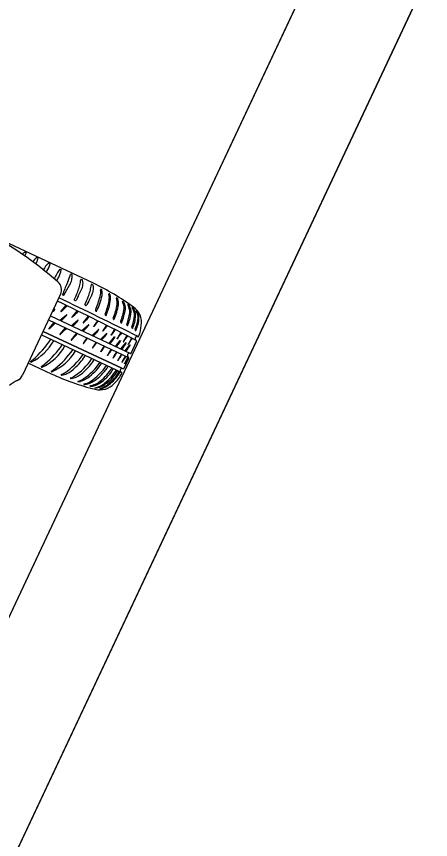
# Model space of a CAD drawing. Extents: x 14104283 to 14120882, y 8635219 to 8671666.
# Drawn here: x 14118478.49 to 14118491.47, y 8668400.49 to 8668426.32 of the extents above; entities that cross this region are included whole.
import ezdxf

# ---------------------------------------------------------------- set-up
doc = ezdxf.new("R2010")
doc.units = 0
for name, color, linetype in [('Cell', 7, 'Continuous'), ('Default', 7, 'Continuous'), ('TC_SubstrataExistingPavement', 7, 'Continuous'), ('Terrain', 7, 'Continuous')]:
    doc.layers.add(name, color=color, linetype=linetype)

msp = doc.modelspace()

# ---------------------------------------------------------------- linework, layer by layer
at = {"layer": 'Cell'}
for p, q in [((14118480.901, 8668417.943), (14118477.929, 8668419.335)), ((14118478.756, 8668418.921), (14118478.792, 8668418.904)), ((14118479.125, 8668418.749), (14118479.16, 8668418.731)), ((14118479.499, 8668418.577), (14118479.535, 8668418.561)), ((14118479.862, 8668418.392), (14118479.89, 8668418.379)), ((14118480.228, 8668418.217), (14118480.202, 8668418.229)), ((14118480.5, 8668418.01), (14118480.508, 8668418.061)), ((14118479.975, 8668417.569), (14118480.157, 8668417.88)), ((14118480.83, 8668417.855), (14118480.838, 8668417.906)), ((14118481.151, 8668417.747), (14118481.139, 8668417.753)), ((14118479.872, 8668417.598), (14118478.683, 8668415.058)), ((14118479.941, 8668417.58), (14118479.961, 8668417.572)), ((14118479.961, 8668417.572), (14118479.97, 8668417.568)), ((14118480.303, 8668417.43), (14118480.303, 8668417.43)), ((14118480.426, 8668417.536), (14118480.369, 8668417.429)), ((14118481.412, 8668417.608), (14118481.4, 8668417.614)), ((14118481.647, 8668417.478), (14118481.635, 8668417.485)), ((14118480.04, 8668417.258), (14118479.883, 8668417.066)), ((14118480.345, 8668417.402), (14118480.345, 8668417.402)), ((14118480.633, 8668417.275), (14118480.633, 8668417.275)), ((14118480.675, 8668417.248), (14118480.675, 8668417.248)), ((14118480.756, 8668417.381), (14118480.698, 8668417.275)), ((14118481.839, 8668417.371), (14118481.827, 8668417.378)), ((14118481.994, 8668417.277), (14118481.994, 8668417.277)), ((14118479.555, 8668416.92), (14118482.065, 8668415.744)), ((14118479.635, 8668417.092), (14118479.685, 8668417.134)), ((14118479.846, 8668416.783), (14118480.057, 8668416.959)), ((14118480.388, 8668417.088), (14118480.229, 8668416.885)), ((14118480.742, 8668416.914), (14118480.583, 8668416.711)), ((14118479.496, 8668416.795), (14118482.006, 8668415.619)), ((14118479.663, 8668416.716), (14118479.506, 8668416.525)), ((14118480.208, 8668416.614), (14118480.418, 8668416.79)), ((14118481.033, 8668416.769), (14118480.927, 8668416.617)), ((14118480.927, 8668416.59), (14118481.035, 8668416.732)), ((14118480.011, 8668416.547), (14118479.852, 8668416.344)), ((14118480.535, 8668416.46), (14118480.745, 8668416.637)), ((14118480.865, 8668416.306), (14118481.057, 8668416.494)), ((14118481.209, 8668416.448), (14118481.318, 8668416.59)), ((14118481.315, 8668416.627), (14118481.21, 8668416.475)), ((14118481.464, 8668416.315), (14118481.569, 8668416.463)), ((14118481.566, 8668416.5), (14118481.465, 8668416.342)), ((14118481.77, 8668416.396), (14118481.77, 8668416.396)), ((14118479.275, 8668416.322), (14118481.791, 8668415.143)), ((14118480.365, 8668416.372), (14118480.206, 8668416.169)), ((14118480.592, 8668416.052), (14118480.7, 8668416.195)), ((14118480.698, 8668416.232), (14118480.593, 8668416.079)), ((14118481.122, 8668416.185), (14118481.315, 8668416.373)), ((14118481.392, 8668416.059), (14118481.56, 8668416.263)), ((14118481.592, 8668415.965), (14118481.742, 8668416.148)), ((14118481.958, 8668416.3), (14118481.958, 8668416.3)), ((14118482.103, 8668416.225), (14118482.103, 8668416.225)), ((14118482.25, 8668416.267), (14118482.305, 8668416.272)), ((14118480.989, 8668416.096), (14118480.884, 8668415.943)), ((14118481.244, 8668415.977), (14118481.143, 8668415.819)), ((14118481.762, 8668415.886), (14118481.93, 8668416.09)), ((14118481.794, 8668415.87), (14118481.794, 8668415.87)), ((14118481.9, 8668415.821), (14118482.046, 8668416.008)), ((14118482.088, 8668415.75), (14118482.258, 8668416.112)), ((14118481.635, 8668415.793), (14118481.635, 8668415.793)), ((14118481.784, 8668415.723), (14118481.784, 8668415.723)), ((14118481.983, 8668415.63), (14118481.875, 8668415.425)), ((14118481.908, 8668415.665), (14118481.908, 8668415.665)), ((14118481.973, 8668415.652), (14118481.973, 8668415.652)), ((14118482.018, 8668415.748), (14118482.018, 8668415.748)), ((14118478.862, 8668415.44), (14118479.572, 8668415.107)), ((14118478.936, 8668415.471), (14118478.936, 8668415.471)), ((14118478.953, 8668415.47), (14118478.953, 8668415.47)), ((14118481.161, 8668415.438), (14118481.161, 8668415.438)), ((14118481.869, 8668415.283), (14118482.016, 8668415.597)), ((14118479.275, 8668415.314), (14118479.275, 8668415.314)), ((14118479.292, 8668415.312), (14118479.292, 8668415.312)), ((14118479.579, 8668415.172), (14118479.579, 8668415.172)), ((14118479.587, 8668415.187), (14118479.587, 8668415.187)), ((14118479.595, 8668415.17), (14118479.595, 8668415.17)), ((14118481.365, 8668415.343), (14118481.365, 8668415.343)), ((14118481.529, 8668415.266), (14118481.529, 8668415.266)), ((14118481.662, 8668415.203), (14118481.662, 8668415.203)), ((14118481.746, 8668415.164), (14118481.746, 8668415.164)), ((14118481.789, 8668415.28), (14118481.789, 8668415.28)), ((14118481.791, 8668415.143), (14118481.791, 8668415.143)), ((14118480.494, 8668414.867), (14118480.494, 8668414.867)), ((14118480.681, 8668414.778), (14118480.681, 8668414.778)), ((14118480.877, 8668414.72), (14118480.877, 8668414.72))]:
    msp.add_line(p, q, dxfattribs=at)
for points in [[(14118482.124, 8668417.197), (14118482.124, 8668417.197), (14118482.124, 8668417.197)], [(14118482.251, 8668417.077), (14118482.251, 8668417.077), (14118482.251, 8668417.077)], [(14118479.328, 8668416.436), (14118481.789, 8668415.28), (14118479.327, 8668416.434)], [(14118480.884, 8668415.916), (14118481.012, 8668416.085), (14118481.012, 8668416.085)], [(14118481.142, 8668415.792), (14118481.264, 8668415.966), (14118481.264, 8668415.966)], [(14118481.974, 8668415.699), (14118481.978, 8668415.708), (14118481.982, 8668415.718)], [(14118480.95, 8668414.656), (14118480.95, 8668414.656), (14118480.95, 8668414.656)], [(14118481.109, 8668414.626), (14118481.109, 8668414.626), (14118481.109, 8668414.626)]]:
    msp.add_lwpolyline(points, dxfattribs=at)
for centre, radius, start, end in [((14118470.715, 8668407.398), 13.948, 49.4252, 60.9589), ((14118479.464, 8668417.967), 1.195, 126.9822, 131.8414), ((14118424.481, 8668454.52), 64.957, 326.64663, 326.73787), ((14118478.751, 8668418.916), 0.00792, 44.569, 133.7436), ((14118478.787, 8668418.895), 0.00943, 342.7714, 63.925), ((14118479.877, 8668417.951), 1.104, 133.7436, 142.7289), ((14118478.339, 8668418.976), 0.865, 330.502, 342.7714), ((14118479.119, 8668418.743), 0.00792, 44.569, 133.7436), ((14118479.156, 8668418.723), 0.00943, 342.7714, 63.925), ((14118480.283, 8668417.81), 1.104, 136.033, 149.6813), ((14118478.705, 8668418.773), 0.865, 328.7532, 345.0607), ((14118479.494, 8668418.571), 0.00792, 46.8584, 136.033), ((14118479.531, 8668418.553), 0.00943, 345.0607, 66.2143), ((14118475.806, 8668420.532), 4.256, 328.2467, 328.7532), ((14118481.492, 8668417.235), 2.007, 144.9385, 154.8732), ((14118479.047, 8668418.536), 0.865, 332.503, 348.8105), ((14118479.859, 8668418.382), 0.0104, 69.1635, 150.2031), ((14118479.887, 8668418.37), 0.00943, 348.8105, 69.9641), ((14118478.46, 8668418.726), 1.796, 335.8007, 343.588), ((14118480.198, 8668418.215), 0.0154, 72.9333, 166.8083), ((14118479.557, 8668418.183), 0.678, 349.1033, 2.0771), ((14118480.222, 8668418.205), 0.0133, 12.8001, 64.3436), ((14118476.039, 8668420.102), 4.256, 330.7455, 332.503), ((14118479.57, 8668417.739), 0.333, 334.8976, 49.4252), ((14118485.6, 8668415.517), 6.032, 155.8007, 159.5108), ((14118479.68, 8668418.16), 0.553, 329.6284, 349.1033), ((14118479.172, 8668418.207), 1.343, 344.3248, 351.579), ((14118480.523, 8668418.054), 0.0161, 84.5401, 156.3368), ((14118480.524, 8668418.027), 0.0388, 18.2382, 56.8739), ((14118480.163, 8668417.945), 0.414, 337.8538, 359.7399), ((14118480.273, 8668417.944), 0.304, 359.7399, 18.2382), ((14118477.511, 8668410.785), 7.92, 54.0355, 64.6567), ((14118478.706, 8668418.337), 1.827, 338.7471, 344.3248), ((14118478.183, 8668418.751), 2.551, 331.5628, 337.8538), ((14118479.036, 8668418.183), 1.827, 338.7471, 344.3248), ((14118479.502, 8668418.052), 1.343, 344.3248, 351.579), ((14118480.853, 8668417.9), 0.0161, 84.5401, 156.3368), ((14118480.854, 8668417.873), 0.0388, 18.2382, 56.8739), ((14118480.493, 8668417.79), 0.414, 337.8538, 359.7399), ((14118480.603, 8668417.79), 0.304, 359.7399, 18.2382), ((14118480.628, 8668417.665), 0.504, 344.0623, 8.9181), ((14118481.135, 8668417.744), 0.00986, 62.0964, 188.9181), ((14118481.136, 8668417.719), 0.0323, 14.9702, 61.3931), ((14118480.796, 8668417.628), 0.384, 349.7143, 14.9702), ((14118402.194, 8668255.589), 179.546, 63.5008, 64.38327), ((14118479.943, 8668417.587), 0.00755, 160.636, 254.3401), ((14118481.901, 8668416.899), 2.084, 159.5108, 160.636), ((14118479.971, 8668417.572), 0.00438, 245.7112, 324.9053), ((14118476.813, 8668419.073), 3.858, 334.781, 338.7471), ((14118480.338, 8668417.437), 0.0353, 191.4739, 281.794), ((14118480.266, 8668417.495), 0.122, 310.5533, 327.4204), ((14118477.143, 8668418.919), 3.858, 334.781, 338.7471), ((14118478.513, 8668418.596), 2.551, 331.5628, 337.8538), ((14118476.645, 8668418.802), 4.646, 338.6734, 344.0623), ((14118479.545, 8668417.855), 1.655, 331.7943, 349.7143), ((14118479.208, 8668417.782), 2.261, 337.9062, 351.1216), ((14118481.396, 8668417.605), 0.00986, 62.0964, 188.9181), ((14118480.934, 8668417.482), 0.468, 349.2297, 15.0273), ((14118481.37, 8668417.562), 0.0612, 17.5146, 47.6291), ((14118480.819, 8668417.452), 0.623, 358.2659, 11.8752), ((14118481.631, 8668417.476), 0.00986, 62.0964, 188.9181), ((14118481.221, 8668417.323), 0.428, 353.6965, 20.6732), ((14118481.606, 8668417.433), 0.0612, 17.5146, 47.6291), ((14118481.332, 8668417.318), 0.358, 352.779, 21.996), ((14118429.01, 8668312.894), 116.172, 62.72909, 64.0892), ((14118473.537, 8668423.786), 9.259, 313.6991, 314.9834), ((14118480.668, 8668417.282), 0.0353, 191.4739, 281.794), ((14118480.596, 8668417.34), 0.122, 310.5533, 327.4204), ((14118479.372, 8668417.75), 2.052, 337.7385, 350.029), ((14118479.625, 8668417.632), 2.052, 337.7385, 350.029), ((14118479.461, 8668417.664), 2.261, 337.9062, 350.029), ((14118481.823, 8668417.369), 0.00986, 62.0964, 188.9181), ((14118481.482, 8668417.174), 0.384, 354.8662, 30.2716), ((14118481.758, 8668417.292), 0.113, 26.6288, 44.1595), ((14118481.564, 8668417.169), 0.342, 353.8231, 30.5479), ((14118481.99, 8668417.269), 0.00986, 62.0964, 188.9181), ((14118481.588, 8668417.041), 0.453, 357.4111, 30.0031), ((14118481.924, 8668417.19), 0.112, 19.2527, 51.4411), ((14118481.729, 8668417.043), 0.353, 355.2057, 31.3899), ((14118482.122, 8668417.19), 0.00766, 71.7302, 213.0767), ((14118481.757, 8668416.945), 0.432, 358.2311, 33.859), ((14118481.853, 8668416.941), 0.373, 357.6926, 43.3529), ((14118481.81, 8668416.71), 0.6, 351.6392, 54.0355), ((14118473, 8668423.514), 9.259, 315.491, 315.859), ((14118479.229, 8668417.469), 0.579, 315.859, 323.4923), ((14118479.689, 8668417.128), 0.00664, 323.4923, 129.9952), ((14118479.888, 8668417.062), 0.00664, 139.563, 306.0658), ((14118479.723, 8668417.301), 0.297, 304.6714, 315.3362), ((14118479.601, 8668417.295), 0.579, 315.859, 323.4923), ((14118480.061, 8668416.954), 0.00664, 323.4923, 129.9952), ((14118479.996, 8668417.149), 0.365, 311.5669, 321.1831), ((14118473.883, 8668423.614), 9.259, 313.6991, 315.0029), ((14118481.007, 8668417.099), 0.0372, 158.6734, 227.9525), ((14118480.993, 8668417.083), 0.0155, 227.9525, 316.8434), ((14118481.306, 8668416.959), 0.0372, 158.6734, 227.9525), ((14118481.292, 8668416.943), 0.0155, 227.9525, 316.8434), ((14118479.823, 8668417.481), 2.07, 339.1723, 350.5003), ((14118479.659, 8668417.513), 2.278, 339.2259, 350.3856), ((14118480.302, 8668417.269), 1.756, 339.5503, 351.8498), ((14118480.143, 8668417.299), 1.958, 339.5763, 351.613), ((14118480.927, 8668417.039), 1.266, 338.3591, 355.1525), ((14118480.944, 8668417.013), 1.285, 337.9955, 356.1216), ((14118482.248, 8668417.072), 0.00498, 56.5062, 201.1812), ((14118481.914, 8668416.862), 0.39, 359.7203, 32.3523), ((14118481.959, 8668416.847), 0.371, 1.4431, 38.2675), ((14118473.16, 8668423.245), 9.259, 313.6991, 314.9834), ((14118473.372, 8668423.34), 9.259, 314.7385, 315.859), ((14118480.234, 8668416.881), 0.00664, 139.563, 306.0658), ((14118473.733, 8668423.171), 9.259, 314.7385, 315.859), ((14118479.962, 8668417.126), 0.579, 315.859, 323.4923), ((14118480.422, 8668416.785), 0.00664, 323.4923, 129.9952), ((14118480.588, 8668416.706), 0.00664, 139.563, 306.0658), ((14118480.35, 8668416.974), 0.365, 311.5669, 321.1831), ((14118477.94, 8668419.179), 3.631, 317.9107, 321.1465), ((14118480.871, 8668416.859), 0.208, 322.3665, 331.2866), ((14118481.559, 8668416.841), 0.0372, 158.6734, 227.9525), ((14118481.544, 8668416.824), 0.0155, 227.9525, 316.8434), ((14118481.792, 8668416.731), 0.0372, 158.6734, 227.9525), ((14118481.777, 8668416.715), 0.0155, 227.9525, 316.8434), ((14118481.982, 8668416.642), 0.0372, 158.6734, 227.9525), ((14118481.21, 8668416.96), 1.099, 335.3558, 354.7682), ((14118481.332, 8668416.901), 1, 334.1671, 357.4171), ((14118479.511, 8668416.521), 0.00664, 139.563, 306.0658), ((14118479.346, 8668416.759), 0.297, 304.6714, 315.3362), ((14118473.506, 8668423.073), 9.259, 313.6991, 315.0029), ((14118474.061, 8668423.017), 9.259, 314.7385, 315.859), ((14118480.29, 8668416.972), 0.579, 315.859, 323.4923), ((14118480.75, 8668416.632), 0.00664, 323.4923, 129.9952), ((14118474.381, 8668422.867), 9.259, 314.7385, 315.6499), ((14118481.43, 8668416.326), 0.581, 150.0068, 152.2845), ((14118480.922, 8668416.593), 0.00625, 150.2193, 322.0137), ((14118480.737, 8668416.653), 0.37, 315.6489, 332.852), ((14118481.061, 8668416.489), 0.00664, 323.4923, 129.9952), ((14118481.204, 8668416.451), 0.00625, 150.2193, 322.0137), ((14118481.713, 8668416.184), 0.581, 150.0068, 152.2845), ((14118481.153, 8668416.717), 0.208, 322.3665, 331.2866), ((14118481.404, 8668416.59), 0.208, 322.3665, 331.2866), ((14118481.834, 8668416.301), 0.115, 123.9099, 153.9266), ((14118481.967, 8668416.626), 0.0155, 227.9525, 316.8434), ((14118482.138, 8668416.558), 0.0372, 158.6734, 227.9525), ((14118482.124, 8668416.542), 0.0155, 227.9525, 316.8434), ((14118482.243, 8668416.488), 0.0372, 158.6734, 223.1957), ((14118482.223, 8668416.47), 0.0101, 227.9872, 331.0356), ((14118480.776, 8668416.811), 1.638, 341.5181, 353.3784), ((14118478.173, 8668416.994), 1.712, 297.114, 330.15), ((14118476.454, 8668418.393), 3.821, 311.8364, 324.6649), ((14118477.127, 8668417.657), 2.529, 328.0604, 328.1255), ((14118479.857, 8668416.34), 0.00664, 139.563, 306.0658), ((14118479.619, 8668416.607), 0.365, 311.5669, 321.1831), ((14118480.211, 8668416.165), 0.00664, 139.563, 306.0658), ((14118479.973, 8668416.433), 0.365, 311.5669, 321.1831), ((14118477.563, 8668418.638), 3.631, 317.9107, 321.1465), ((14118480.536, 8668416.322), 0.208, 322.3665, 331.2866), ((14118474.638, 8668422.747), 9.259, 314.7385, 315.6499), ((14118480.995, 8668416.533), 0.37, 315.6489, 332.852), ((14118481.319, 8668416.368), 0.00664, 323.4923, 129.9952), ((14118474.223, 8668421.865), 9.259, 321.0488, 321.9601), ((14118481.459, 8668416.319), 0.00625, 150.2193, 322.0137), ((14118481.968, 8668416.052), 0.581, 150.0068, 152.2845), ((14118481.225, 8668416.387), 0.37, 321.9591, 339.1623), ((14118481.564, 8668416.259), 0.00664, 329.8026, 136.3054), ((14118484.078, 8668414.938), 2.74, 148.9545, 152.4228), ((14118481.654, 8668416.205), 0.00474, 155.7192, 330.0321), ((14118471.036, 8668423.154), 12.694, 326.7971, 327.5393), ((14118481.407, 8668416.272), 0.37, 321.9591, 339.1623), ((14118481.747, 8668416.144), 0.00664, 329.8026, 136.3054), ((14118481.893, 8668416.231), 0.183, 123.0553, 143.0435), ((14118484.267, 8668414.842), 2.74, 148.9545, 152.4228), ((14118471.225, 8668423.057), 12.694, 326.7971, 327.5393), ((14118482.022, 8668416.204), 0.115, 123.9099, 153.9266), ((14118482.082, 8668416.134), 0.183, 123.0553, 143.0435), ((14118484.418, 8668414.763), 2.74, 148.9545, 152.4228), ((14118471.376, 8668422.979), 12.694, 326.7971, 327.5393), ((14118485.384, 8668413.995), 3.968, 145.7976, 146.6391), ((14118482.771, 8668415.695), 0.83, 141.2966, 145.4885), ((14118482.325, 8668416.205), 0.119, 166.5501, 183.6958), ((14118482.249, 8668416.2), 0.0426, 183.6958, 220.182), ((14118482.254, 8668416.222), 0.0459, 94.8953, 166.5501), ((14118482.271, 8668416.219), 0.0719, 220.182, 244.5444), ((14118482.227, 8668416.124), 0.0328, 339.6471, 66.4771), ((14118482.302, 8668416.302), 0.0296, 274.8953, 340.8834), ((14118478.644, 8668416.73), 1.56, 294.5501, 331.1335), ((14118477.514, 8668417.665), 2.922, 309.7692, 325.657), ((14118481.095, 8668415.789), 0.581, 150.0068, 152.2845), ((14118480.587, 8668416.056), 0.00625, 150.2193, 322.0137), ((14118480.879, 8668415.92), 0.00625, 150.2193, 322.0137), ((14118481.387, 8668415.653), 0.581, 150.0068, 152.2845), ((14118481.75, 8668415.634), 0.376, 140.2966, 148.7079), ((14118474.406, 8668421.75), 9.259, 321.2177, 321.9601), ((14118479.991, 8668417.271), 2.283, 322.1597, 328.6161), ((14118481.842, 8668416.108), 0.00474, 155.7192, 330.0321), ((14118480.373, 8668416.985), 1.948, 322.8548, 329.6885), ((14118481.935, 8668416.085), 0.00664, 329.8026, 136.3054), ((14118481.993, 8668416.03), 0.00474, 155.7192, 330.0321), ((14118482.049, 8668416.004), 0.00566, 339.9329, 128.0546), ((14118478.97, 8668416.642), 1.6, 293.025, 329.1446), ((14118477.852, 8668417.583), 2.961, 308.6333, 324.4161), ((14118478.897, 8668416.811), 2.007, 302.9843, 326.7924), ((14118479.175, 8668416.598), 1.738, 311.1416, 326.4537), ((14118478.349, 8668417.05), 2.677, 328.164, 329.1869), ((14118481.137, 8668415.796), 0.00625, 150.2193, 322.0137), ((14118481.646, 8668415.529), 0.581, 150.0068, 152.2845), ((14118483.776, 8668414.417), 2.74, 148.9545, 152.4228), ((14118481.352, 8668415.683), 0.00474, 155.7192, 330.0321), ((14118470.734, 8668422.632), 12.694, 326.7971, 327.5393), ((14118481.591, 8668415.709), 0.183, 123.7812, 143.0435), ((14118483.945, 8668414.334), 2.74, 148.9545, 152.4228), ((14118470.904, 8668422.549), 12.694, 326.7971, 327.5393), ((14118481.787, 8668415.631), 0.222, 133.2443, 148.5139), ((14118481.751, 8668415.651), 0.162, 125.3677, 147.9188), ((14118484.1, 8668414.261), 2.74, 148.9545, 152.4228), ((14118471.058, 8668422.477), 12.694, 326.7971, 327.5393), ((14118485.066, 8668413.493), 3.968, 145.7976, 146.6391), ((14118482.213, 8668415.402), 0.516, 142.7266, 149.5207), ((14118484.225, 8668414.203), 2.74, 148.9545, 152.4228), ((14118482.698, 8668415.139), 0.949, 146.3509, 149.8538), ((14118412.868, 8668454.459), 79.293, 330.5053, 330.67313), ((14118483.316, 8668414.771), 1.649, 147.5152, 149.6268), ((14118482.023, 8668415.675), 0.0553, 154.0411, 204.6322), ((14118482.041, 8668415.687), 0.0765, 207.6305, 243.1878), ((14118482.033, 8668415.695), 0.0553, 105.163, 155.7541), ((14118481.998, 8668415.602), 0.0192, 345.5961, 63.1878), ((14118482.035, 8668415.673), 0.0765, 66.6073, 102.1647), ((14118482.073, 8668415.761), 0.0192, 246.6073, 324.1991), ((14118478.936, 8668415.484), 0.00986, 118.3707, 220.2769), ((14118478.953, 8668415.498), 0.032, 220.2769, 238.1337), ((14118478.786, 8668415.761), 0.305, 298.3707, 315.1653), ((14118478.946, 8668415.494), 0.0246, 247.6414, 288.6214), ((14118479.02, 8668415.8), 0.527, 298.3336, 313.6839), ((14118479.2, 8668416.692), 1.994, 302.8743, 326.1455), ((14118479.613, 8668416.436), 1.783, 303.6952, 326.9276), ((14118479.468, 8668416.487), 1.738, 311.1416, 326.4537), ((14118479.973, 8668416.149), 1.384, 306.1786, 329.1024), ((14118479.817, 8668416.341), 1.783, 303.6952, 326.9276), ((14118478.642, 8668416.939), 2.677, 328.164, 328.67), ((14118481.521, 8668415.601), 0.00474, 155.7192, 330.0321), ((14118481.675, 8668415.528), 0.00474, 155.7192, 330.0321), ((14118481.8, 8668415.469), 0.00474, 155.7192, 330.0321), ((14118471.183, 8668422.418), 12.694, 326.7971, 327.5393), ((14118481.88, 8668415.422), 0.00559, 150.7039, 333.528), ((14118479.274, 8668415.327), 0.00986, 118.3336, 225.8327), ((14118479.307, 8668415.361), 0.0571, 225.8327, 235.7589), ((14118479.285, 8668415.327), 0.0163, 232.5071, 293.9257), ((14118482.902, 8668422.293), 7.92, 245.1384, 255.7597), ((14118479.595, 8668415.173), 0.0163, 119.2659, 184.8484), ((14118479.589, 8668415.185), 0.0163, 232.5071, 293.9257), ((14118478.877, 8668416.285), 1.307, 302.921, 309.0965), ((14118479.836, 8668415.334), 0.257, 282.4135, 306.7896), ((14118479.823, 8668415.642), 0.585, 278.827, 295.1227), ((14118479.714, 8668415.877), 0.843, 295.1227, 315.8302), ((14118480.006, 8668415.766), 0.843, 295.1227, 315.8302), ((14118480.178, 8668416.053), 1.384, 306.1786, 329.1024), ((14118480.109, 8668416.132), 1.611, 308.957, 328.3952), ((14118480.431, 8668415.88), 1.259, 305.5995, 330.7626), ((14118480.283, 8668416.051), 1.576, 308.3403, 328.2514), ((14118480.564, 8668415.818), 1.259, 305.5995, 330.7626), ((14118480.543, 8668415.851), 1.351, 307.0616, 330.1565), ((14118480.583, 8668415.842), 1.346, 305.6096, 329.7498), ((14118480.887, 8668415.553), 1.004, 311.237, 334.6917), ((14118481.836, 8668415.197), 0.0949, 119.4085, 188.6366), ((14118481.848, 8668415.264), 0.134, 217.2636, 244.8797), ((14118482.083, 8668416.205), 0.97, 252.3483, 254.9918), ((14118481.779, 8668415.131), 0.0171, 334.8081, 44.2763), ((14118481.841, 8668415.299), 0.0328, 254.6176, 330.1481), ((14118478.823, 8668414.14), 0.814, 112.66, 133.1281), ((14118478.381, 8668415.2), 0.333, 292.66, 334.8976), ((14118479.893, 8668415.075), 0.00765, 102.4135, 244.3626), ((14118479.907, 8668415.105), 0.0405, 244.3626, 278.827), ((14118480.185, 8668414.965), 0.00765, 102.4135, 244.3626), ((14118480.2, 8668414.994), 0.0405, 244.3626, 278.827), ((14118480.128, 8668415.223), 0.257, 282.4135, 306.7896), ((14118480.116, 8668415.532), 0.585, 278.827, 295.1227), ((14118480.419, 8668414.868), 0.00765, 102.4135, 244.3626), ((14118480.433, 8668415.138), 0.278, 266.4292, 282.6715), ((14118480.34, 8668415.321), 0.452, 279.7731, 305.4471), ((14118480.312, 8668415.543), 0.7, 285.0462, 313.1102), ((14118480.54, 8668415.296), 0.514, 277.2049, 301.2793), ((14118480.51, 8668415.507), 0.749, 283.2322, 310.3566), ((14118480.706, 8668415.345), 0.624, 278.6606, 311.7858), ((14118480.764, 8668415.325), 0.616, 280.5749, 310.5012), ((14118480.606, 8668414.779), 0.00765, 102.4135, 244.3626), ((14118480.62, 8668415.049), 0.278, 266.4292, 282.6715), ((14118480.802, 8668414.721), 0.00765, 102.4135, 244.3626), ((14118480.816, 8668414.991), 0.278, 266.4292, 282.6715), ((14118480.95, 8668414.661), 0.00572, 106.7329, 272.9161), ((14118480.838, 8668415.304), 0.647, 279.8235, 310.8393), ((14118480.914, 8668415.246), 0.592, 273.4697, 310.2515), ((14118481.102, 8668415.198), 0.6, 255.7597, 318.156), ((14118481.109, 8668414.631), 0.00572, 106.7329, 272.9161), ((14118480.87, 8668415.369), 0.77, 287.9582, 309.2495), ((14118480.978, 8668415.233), 0.622, 282.1991, 308.6928)]:
    msp.add_arc(centre, radius, start, end, dxfattribs=at)
at = {"layer": 'Default'}
msp.add_lwpolyline([(14118468.011, 8668385.667), (14118483.41, 8668418.446), (14118488.425, 8668429.12), (14118491.413, 8668427.643), (14118470.999, 8668384.189)], close=True, dxfattribs=at)
at = {"layer": 'TC_SubstrataExistingPavement'}
msp.add_lwpolyline([(14118511.638, 8668478.534), (14118514.626, 8668477.056), (14118458.17, 8668356.881), (14118455.182, 8668358.358)], dxfattribs=at)
at = {"layer": 'Terrain'}
msp.add_line((14118455.182, 8668358.358), (14118511.638, 8668478.534), dxfattribs=at)

doc.saveas('drawing.dxf')
